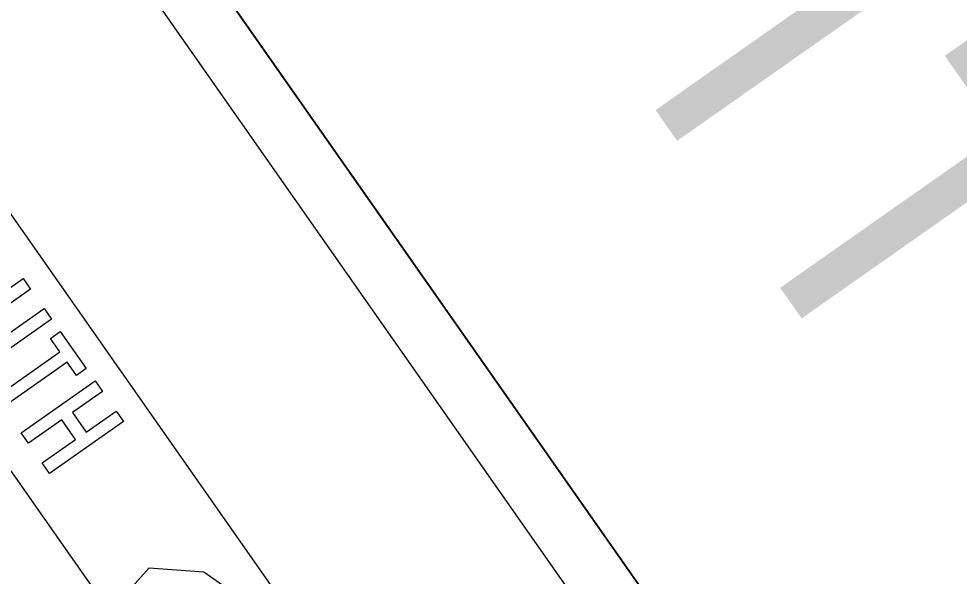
# Model space of a CAD drawing. Extents: x 1581789 to 1622364, y 1043167 to 1103486.
# Drawn here: x 1606963.53 to 1606973.93, y 1090773.82 to 1090779.98 of the extents above; entities that cross this region are included whole.
import ezdxf

# ---------------------------------------------------------------- set-up
doc = ezdxf.new("R2010")
doc.units = 0
doc.layers.add('RD_PD_PatLn2', color=7, linetype='Continuous')

msp = doc.modelspace()

# ---------------------------------------------------------------- linework, layer by layer
at = {"layer": 'RD_PD_PatLn2'}
for p, q in [((1606972.815, 1090764.455), (1606962.197, 1090779.593)), ((1606972.821, 1090764.448), (1606962.203, 1090779.585))]:
    msp.add_line(p, q, dxfattribs=at)
for points in [[(1606925.835, 1090774.547), (1606955.696, 1090731.976), (1606985.168, 1090752.648), (1606955.308, 1090795.22), (1606925.835, 1090774.547), (1606925.835, 1090774.547)], [(1606957.605, 1090791.945), (1606982.871, 1090755.923)], [(1606982.326, 1090755.54), (1606957.059, 1090791.562)], [(1606962.198, 1090785.396), (1606982.871, 1090755.923), (1606991.058, 1090761.666), (1606970.385, 1090791.138), (1606962.198, 1090785.396), (1606962.198, 1090785.396)], [(1606960.859, 1090778.654), (1606964.782, 1090773.067), (1606964.813, 1090773.105), (1606964.723, 1090773.325), (1606964.792, 1090773.443), (1606964.768, 1090773.548), (1606964.781, 1090773.704), (1606964.968, 1090773.913), (1606965.574, 1090773.87), (1606966.155, 1090773.46), (1606966.263, 1090773.452), (1606967.168, 1090772.055), (1606967.005, 1090771.528), (1606967.571, 1090770.689), (1606967.487, 1090770.264), (1606967.334, 1090769.429), (1606971.479, 1090763.518)], [(1606962.968, 1090776.685), (1606963.575, 1090777.111), (1606963.656, 1090776.995), (1606963.05, 1090776.57)], [(1606963.201, 1090776.354), (1606963.808, 1090776.779), (1606963.889, 1090776.663), (1606963.889, 1090776.663)], [(1606963.889, 1090776.663), (1606963.282, 1090776.238)], [(1606964.164, 1090776.039), (1606964.061, 1090776.186), (1606963.352, 1090775.689), (1606963.272, 1090775.804), (1606963.98, 1090776.301), (1606963.877, 1090776.448), (1606963.986, 1090776.525), (1606964.273, 1090776.115), (1606964.164, 1090776.039), (1606964.164, 1090776.039)], [(1606963.866, 1090774.957), (1606963.785, 1090775.073), (1606964.155, 1090775.332), (1606964.003, 1090775.548), (1606963.633, 1090775.289), (1606963.552, 1090775.404), (1606964.37, 1090775.978), (1606964.451, 1090775.862), (1606964.119, 1090775.629), (1606964.271, 1090775.413), (1606964.602, 1090775.646), (1606964.684, 1090775.53), (1606963.866, 1090774.957), (1606963.866, 1090774.957)]]:
    msp.add_lwpolyline(points, dxfattribs=at)

# ---------------------------------------------------------------- texts
for s, p in [('I', (1606970.335, 1090779.31)), ('T', (1606971.287, 1090777.953))]:
    msp.add_text(s, height=3.333, rotation=305.0468, dxfattribs=at).set_placement(p)

doc.saveas('drawing.dxf')
